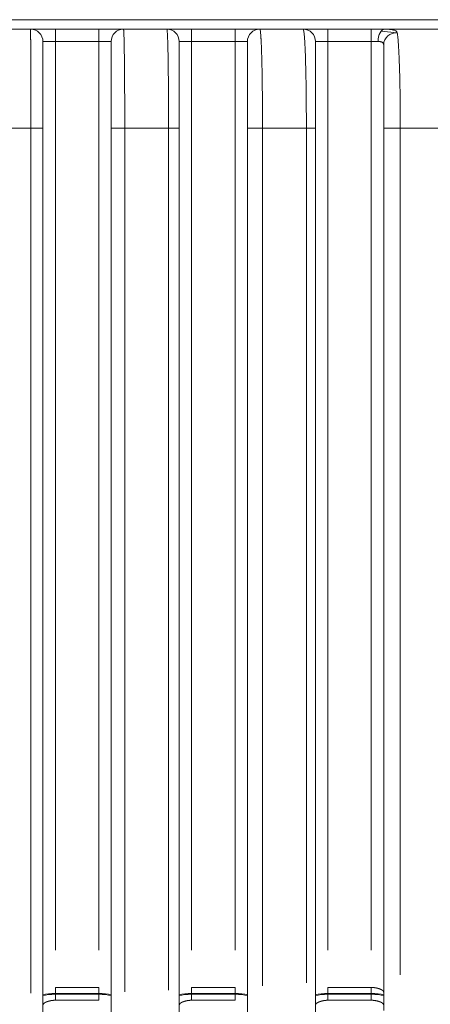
# Model space of a CAD drawing. Header units: millimetres. Extents: x 25069 to 61396, y 8621 to 21558.
# Tile 374 of 656: x 50064 to 50097, y 14483 to 14563. Entities that reach past the tile are written whole.
import ezdxf

# ---------------------------------------------------------------- set-up
doc = ezdxf.new("R2010")
doc.units = ezdxf.units.MM
doc.layers.add('10', color=7, linetype='Continuous')

msp = doc.modelspace()

# ---------------------------------------------------------------- linework, layer by layer
at = {"layer": '10', "color": 7, "linetype": 'Continuous', "lineweight": 15}
for p, q in [((49993.484, 14563.035), (50133.088, 14563.035)), ((50061.536, 14562.272), (50065.036, 14562.272)), ((50065.036, 14562.272), (50067.036, 14562.272)), ((50067.036, 14562.272), (50070.536, 14562.272)), ((50067.036, 14562.272), (50070.536, 14562.272)), ((50067.036, 14562.272), (50067.036, 14561.272)), ((50070.536, 14562.272), (50072.536, 14562.272)), ((50070.536, 14562.272), (50070.536, 14561.272)), ((50072.536, 14562.272), (50076.036, 14562.272)), ((50076.036, 14562.272), (50078.036, 14562.272)), ((50078.036, 14562.272), (50081.536, 14562.272)), ((50078.036, 14562.272), (50081.536, 14562.272)), ((50078.036, 14562.272), (50078.036, 14561.272)), ((50081.536, 14562.272), (50083.536, 14562.272)), ((50081.536, 14562.272), (50081.536, 14561.272)), ((50083.536, 14562.272), (50087.036, 14562.272)), ((50087.036, 14562.272), (50089.036, 14562.272)), ((50089.036, 14562.272), (50092.536, 14562.272)), ((50089.036, 14562.272), (50092.536, 14562.272)), ((50089.036, 14562.272), (50089.036, 14561.272)), ((50092.536, 14562.272), (50093.627, 14562.272)), ((50092.536, 14562.272), (50092.536, 14561.272)), ((50093.627, 14562.272), (50128.703, 14562.272)), ((50094.633, 14561.982), (50093.335, 14562.117)), ((50066.036, 14554.281), (50066.036, 14561.272)), ((50067.036, 14561.272), (50066.036, 14561.272)), ((50070.536, 14561.272), (50067.036, 14561.272)), ((50067.036, 14561.272), (50067.036, 14487.84)), ((50070.536, 14487.84), (50070.536, 14561.272)), ((50071.536, 14561.272), (50070.536, 14561.272)), ((50071.536, 14561.272), (50071.536, 14484.44)), ((50077.036, 14484.44), (50077.036, 14561.272)), ((50078.036, 14561.272), (50077.036, 14561.272)), ((50081.536, 14561.272), (50078.036, 14561.272)), ((50078.036, 14561.272), (50078.036, 14487.84)), ((50081.536, 14487.84), (50081.536, 14561.272)), ((50082.536, 14561.272), (50081.536, 14561.272)), ((50082.536, 14561.272), (50082.536, 14484.44)), ((50088.036, 14484.44), (50088.036, 14561.272)), ((50089.036, 14561.272), (50088.036, 14561.272)), ((50092.536, 14561.272), (50089.036, 14561.272)), ((50089.036, 14561.272), (50089.036, 14487.84)), ((50092.536, 14487.84), (50092.536, 14561.272)), ((50092.536, 14561.272), (50093.082, 14561.272)), ((50093.536, 14561.014), (50093.536, 14484.44)), ((50065.055, 14554.272), (50061.517, 14554.272)), ((50065.055, 14484.372), (50065.055, 14554.272)), ((50065.055, 14554.272), (50066.036, 14554.272)), ((50066.036, 14554.272), (50066.036, 14481.505)), ((50071.536, 14481.626), (50071.536, 14554.272)), ((50072.637, 14554.272), (50071.536, 14554.272)), ((50072.637, 14554.272), (50072.637, 14484.493)), ((50076.176, 14554.272), (50072.637, 14554.272)), ((50076.176, 14554.272), (50077.036, 14554.272)), ((50076.176, 14484.608), (50076.176, 14554.272)), ((50077.036, 14554.272), (50077.036, 14481.74)), ((50082.536, 14482.109), (50082.536, 14554.272)), ((50083.758, 14554.272), (50082.536, 14554.272)), ((50083.758, 14554.272), (50083.758, 14484.978)), ((50087.296, 14554.272), (50083.758, 14554.272)), ((50087.296, 14554.272), (50088.036, 14554.272)), ((50087.296, 14485.212), (50087.296, 14554.272)), ((50088.036, 14554.272), (50088.036, 14482.341)), ((50093.536, 14482.975), (50093.536, 14554.272)), ((50094.878, 14554.272), (50093.536, 14554.272)), ((50094.878, 14554.272), (50094.878, 14485.85)), ((50098.416, 14554.272), (50094.878, 14554.272)), ((50067.036, 14484.839), (50070.536, 14484.839)), ((50070.536, 14484.356), (50067.036, 14484.356)), ((50067.036, 14484.287), (50067.036, 14483.804)), ((50067.036, 14484.287), (50070.536, 14484.287)), ((50070.536, 14484.287), (50070.536, 14483.804)), ((50081.536, 14484.356), (50078.034, 14484.356)), ((50078.036, 14484.839), (50081.536, 14484.839)), ((50078.036, 14484.287), (50078.036, 14483.804)), ((50078.036, 14484.287), (50081.536, 14484.287)), ((50081.536, 14484.287), (50081.536, 14483.804)), ((50092.536, 14484.356), (50089.034, 14484.356)), ((50089.036, 14484.839), (50092.536, 14484.839)), ((50089.036, 14484.287), (50089.036, 14483.804)), ((50089.036, 14484.287), (50092.536, 14484.287)), ((50092.536, 14484.287), (50092.536, 14483.804)), ((50070.536, 14483.804), (50067.036, 14483.804)), ((50081.536, 14483.804), (50078.036, 14483.804)), ((50092.536, 14483.804), (50089.036, 14483.804))]:
    msp.add_line(p, q, dxfattribs=at)
for centre, start, end in [((50065.036, 14561.272), 0, 90), ((50072.536, 14561.272), 90, 180), ((50076.036, 14561.272), 0, 90), ((50083.536, 14561.272), 90, 180), ((50087.036, 14561.272), 0, 90)]:
    msp.add_arc(centre, 1, start, end, dxfattribs=at)
for centre, major_axis, ratio, start_param, end_param in [((50093.627, 14561.272), (0, 1), 0.545401, 0, 1.570796), ((50094.536, 14561.012), (1, 0), 0.967437, 1.472903, 3.141593)]:
    msp.add_ellipse(centre, major_axis=major_axis, ratio=ratio, start_param=start_param, end_param=end_param, dxfattribs=at)
for points, knots in [([(50065.055, 14554.272), (50065.055, 14554.536), (50065.055, 14554.799), (50065.055, 14555.127), (50065.055, 14555.193), (50065.055, 14555.324), (50065.055, 14555.519), (50065.055, 14555.713), (50065.055, 14556.097), (50065.055, 14556.602), (50065.054, 14557.093), (50065.054, 14557.456), (50065.054, 14557.576), (50065.054, 14557.725), (50065.054, 14557.755), (50065.054, 14557.814), (50065.053, 14557.902), (50065.053, 14557.99), (50065.053, 14558.279), (50065.052, 14558.726), (50065.052, 14559.145), (50065.051, 14559.548), (50065.051, 14559.742), (50065.05, 14560.116), (50065.049, 14560.292), (50065.048, 14560.622), (50065.047, 14560.933), (50065.046, 14561.201), (50065.046, 14561.356), (50065.045, 14561.401), (50065.045, 14561.445), (50065.045, 14561.474), (50065.045, 14561.489), (50065.045, 14561.559), (50065.044, 14561.612), (50065.043, 14561.763), (50065.042, 14561.938), (50065.041, 14562.065), (50065.04, 14562.142), (50065.04, 14562.165), (50065.039, 14562.194), (50065.039, 14562.203), (50065.039, 14562.219), (50065.038, 14562.226), (50065.038, 14562.259), (50065.037, 14562.272), (50065.036, 14562.272)], [0, 0, 0, 0, 0.0625, 0.0625, 0.078125, 0.078125, 0.09375, 0.125, 0.125, 0.1875, 0.25, 0.25, 0.28125, 0.28125, 0.289063, 0.289063, 0.296875, 0.3125, 0.3125, 0.375, 0.4375, 0.4375, 0.5, 0.5, 0.5625, 0.5625, 0.625, 0.6875, 0.6875, 0.703125, 0.710937, 0.710937, 0.71875, 0.71875, 0.75, 0.75, 0.8125, 0.875, 0.875, 0.90625, 0.90625, 0.921875, 0.921875, 0.9375, 0.9375, 1, 1, 1, 1]), ([(50072.536, 14562.272), (50072.54, 14562.272), (50072.543, 14562.259), (50072.548, 14562.227), (50072.549, 14562.219), (50072.55, 14562.203), (50072.553, 14562.176), (50072.556, 14562.143), (50072.561, 14562.066), (50072.567, 14561.94), (50072.574, 14561.765), (50072.578, 14561.615), (50072.58, 14561.562), (50072.582, 14561.492), (50072.582, 14561.478), (50072.583, 14561.449), (50072.584, 14561.405), (50072.585, 14561.36), (50072.589, 14561.205), (50072.594, 14560.937), (50072.6, 14560.628), (50072.605, 14560.297), (50072.607, 14560.122), (50072.612, 14559.749), (50072.614, 14559.555), (50072.618, 14559.151), (50072.62, 14558.942), (50072.623, 14558.509), (50072.625, 14558.286), (50072.627, 14557.996), (50072.627, 14557.938), (50072.628, 14557.82), (50072.628, 14557.761), (50072.629, 14557.582), (50072.63, 14557.462), (50072.631, 14557.098), (50072.633, 14556.607), (50072.635, 14556.101), (50072.636, 14555.716), (50072.636, 14555.586), (50072.636, 14555.391), (50072.637, 14555.326), (50072.637, 14555.195), (50072.637, 14555.129), (50072.637, 14554.8), (50072.637, 14554.536), (50072.637, 14554.272)], [0, 0, 0, 0, 0.0625, 0.0625, 0.078125, 0.078125, 0.09375, 0.125, 0.125, 0.1875, 0.25, 0.25, 0.28125, 0.28125, 0.289063, 0.289063, 0.296875, 0.3125, 0.3125, 0.375, 0.4375, 0.4375, 0.5, 0.5, 0.5625, 0.5625, 0.625, 0.625, 0.6875, 0.6875, 0.703125, 0.703125, 0.71875, 0.71875, 0.75, 0.75, 0.8125, 0.875, 0.875, 0.90625, 0.90625, 0.921875, 0.921875, 0.9375, 0.9375, 1, 1, 1, 1]), ([(50076.176, 14554.272), (50076.176, 14554.537), (50076.175, 14554.801), (50076.175, 14555.131), (50076.175, 14555.197), (50076.174, 14555.328), (50076.174, 14555.524), (50076.174, 14555.719), (50076.172, 14556.104), (50076.17, 14556.611), (50076.167, 14557.104), (50076.165, 14557.468), (50076.164, 14557.588), (50076.163, 14557.767), (50076.162, 14557.826), (50076.161, 14557.944), (50076.161, 14558.003), (50076.158, 14558.292), (50076.156, 14558.516), (50076.151, 14558.949), (50076.148, 14559.158), (50076.143, 14559.561), (50076.14, 14559.755), (50076.134, 14560.128), (50076.13, 14560.303), (50076.124, 14560.633), (50076.116, 14560.942), (50076.109, 14561.209), (50076.104, 14561.363), (50076.103, 14561.393), (50076.1, 14561.452), (50076.099, 14561.48), (50076.096, 14561.565), (50076.094, 14561.618), (50076.088, 14561.767), (50076.083, 14561.854), (50076.074, 14562.004), (50076.07, 14562.067), (50076.063, 14562.143), (50076.061, 14562.166), (50076.057, 14562.195), (50076.056, 14562.203), (50076.053, 14562.219), (50076.052, 14562.227), (50076.046, 14562.259), (50076.041, 14562.272), (50076.036, 14562.272)], [0, 0, 0, 0, 0.0625, 0.0625, 0.078125, 0.078125, 0.09375, 0.125, 0.125, 0.1875, 0.25, 0.25, 0.28125, 0.28125, 0.296875, 0.296875, 0.3125, 0.3125, 0.375, 0.375, 0.4375, 0.4375, 0.5, 0.5, 0.5625, 0.5625, 0.625, 0.6875, 0.6875, 0.703125, 0.703125, 0.71875, 0.71875, 0.75, 0.75, 0.8125, 0.8125, 0.875, 0.875, 0.90625, 0.90625, 0.921875, 0.921875, 0.9375, 0.9375, 1, 1, 1, 1]), ([(50083.536, 14562.272), (50083.54, 14562.272), (50083.544, 14562.269), (50083.552, 14562.256), (50083.556, 14562.246), (50083.567, 14562.208), (50083.575, 14562.17), (50083.589, 14562.07), (50083.596, 14562.008), (50083.611, 14561.86), (50083.618, 14561.774), (50083.628, 14561.626), (50083.631, 14561.574), (50083.635, 14561.505), (50083.636, 14561.491), (50083.638, 14561.462), (50083.64, 14561.419), (50083.643, 14561.374), (50083.651, 14561.222), (50083.663, 14560.957), (50083.674, 14560.65), (50083.682, 14560.404), (50083.685, 14560.319), (50083.689, 14560.188), (50083.69, 14560.143), (50083.693, 14560.053), (50083.694, 14560.008), (50083.7, 14559.776), (50083.705, 14559.582), (50083.714, 14559.179), (50083.718, 14558.97), (50083.726, 14558.537), (50083.729, 14558.313), (50083.734, 14558.022), (50083.734, 14557.964), (50083.736, 14557.845), (50083.737, 14557.786), (50083.739, 14557.606), (50083.74, 14557.486), (50083.744, 14557.121), (50083.749, 14556.626), (50083.752, 14556.117), (50083.754, 14555.728), (50083.755, 14555.598), (50083.756, 14555.335), (50083.756, 14555.203), (50083.757, 14554.805), (50083.758, 14554.539), (50083.758, 14554.272)], [0, 0, 0, 0, 0.03125, 0.03125, 0.0625, 0.0625, 0.125, 0.125, 0.1875, 0.1875, 0.25, 0.25, 0.28125, 0.28125, 0.289062, 0.289062, 0.296875, 0.3125, 0.3125, 0.375, 0.4375, 0.4375, 0.46875, 0.46875, 0.484375, 0.484375, 0.5, 0.5, 0.5625, 0.5625, 0.625, 0.625, 0.6875, 0.6875, 0.703125, 0.703125, 0.71875, 0.71875, 0.75, 0.75, 0.8125, 0.875, 0.875, 0.90625, 0.90625, 0.9375, 0.9375, 1, 1, 1, 1]), ([(50087.296, 14554.272), (50087.296, 14554.54), (50087.295, 14554.807), (50087.294, 14555.14), (50087.294, 14555.206), (50087.294, 14555.339), (50087.293, 14555.406), (50087.293, 14555.604), (50087.292, 14555.735), (50087.289, 14556.125), (50087.285, 14556.637), (50087.28, 14557.133), (50087.275, 14557.499), (50087.274, 14557.62), (50087.271, 14557.8), (50087.27, 14557.86), (50087.268, 14557.978), (50087.267, 14558.036), (50087.263, 14558.327), (50087.258, 14558.552), (50087.249, 14558.985), (50087.244, 14559.194), (50087.234, 14559.596), (50087.228, 14559.789), (50087.221, 14560.02), (50087.22, 14560.066), (50087.217, 14560.156), (50087.212, 14560.288), (50087.207, 14560.415), (50087.198, 14560.66), (50087.184, 14560.966), (50087.17, 14561.229), (50087.159, 14561.411), (50087.155, 14561.468), (50087.149, 14561.551), (50087.147, 14561.578), (50087.143, 14561.63), (50087.141, 14561.655), (50087.131, 14561.778), (50087.123, 14561.863), (50087.107, 14562.011), (50087.098, 14562.072), (50087.081, 14562.171), (50087.072, 14562.209), (50087.061, 14562.24), (50087.059, 14562.246), (50087.054, 14562.255), (50087.048, 14562.267), (50087.041, 14562.272), (50087.036, 14562.272)], [0, 0, 0, 0, 0.0625, 0.0625, 0.078125, 0.078125, 0.09375, 0.09375, 0.125, 0.125, 0.1875, 0.25, 0.25, 0.28125, 0.28125, 0.296875, 0.296875, 0.3125, 0.3125, 0.375, 0.375, 0.4375, 0.4375, 0.5, 0.5, 0.515625, 0.515625, 0.53125, 0.5625, 0.5625, 0.625, 0.6875, 0.6875, 0.71875, 0.71875, 0.734375, 0.734375, 0.75, 0.75, 0.8125, 0.8125, 0.875, 0.875, 0.9375, 0.9375, 0.953125, 0.953125, 0.96875, 1, 1, 1, 1]), ([(50093.627, 14562.272), (50093.704, 14562.272), (50093.776, 14562.271), (50093.879, 14562.267), (50093.913, 14562.265), (50093.978, 14562.261), (50094.009, 14562.258), (50094.1, 14562.25), (50094.156, 14562.242), (50094.234, 14562.229), (50094.259, 14562.224), (50094.306, 14562.213), (50094.329, 14562.207), (50094.393, 14562.188), (50094.432, 14562.174), (50094.498, 14562.142), (50094.527, 14562.125), (50094.562, 14562.096), (50094.573, 14562.086), (50094.592, 14562.066), (50094.6, 14562.055), (50094.621, 14562.022), (50094.63, 14561.999), (50094.634, 14561.974)], [0, 0, 0, 0, 0.125, 0.125, 0.1875, 0.1875, 0.25, 0.25, 0.375, 0.375, 0.4375, 0.4375, 0.5, 0.5, 0.625, 0.625, 0.75, 0.75, 0.8125, 0.8125, 0.875, 0.875, 1, 1, 1, 1]), ([(50094.634, 14561.974), (50094.643, 14561.917), (50094.661, 14561.787), (50094.686, 14561.547), (50094.702, 14561.356), (50094.718, 14561.149), (50094.725, 14561.038), (50094.735, 14560.889), (50094.737, 14560.859), (50094.74, 14560.798), (50094.746, 14560.704), (50094.751, 14560.607), (50094.762, 14560.407), (50094.775, 14560.129), (50094.788, 14559.823), (50094.797, 14559.585), (50094.801, 14559.463), (50094.805, 14559.337), (50094.808, 14559.252), (50094.809, 14559.209), (50094.816, 14558.994), (50094.826, 14558.639), (50094.84, 14558.079), (50094.847, 14557.688), (50094.853, 14557.388), (50094.855, 14557.236), (50094.858, 14557.081), (50094.859, 14556.977), (50094.86, 14556.925), (50094.863, 14556.664), (50094.868, 14556.241), (50094.874, 14555.596), (50094.876, 14555.159), (50094.877, 14554.828), (50094.877, 14554.717), (50094.878, 14554.495), (50094.878, 14554.383), (50094.878, 14554.272)], [0, 0, 0, 0, 0.0625, 0.125, 0.1875, 0.1875, 0.25, 0.25, 0.265625, 0.265625, 0.28125, 0.3125, 0.3125, 0.375, 0.4375, 0.4375, 0.46875, 0.484375, 0.484375, 0.5, 0.5, 0.5625, 0.625, 0.6875, 0.6875, 0.71875, 0.734375, 0.734375, 0.75, 0.75, 0.8125, 0.875, 0.9375, 0.9375, 0.96875, 0.96875, 1, 1, 1, 1]), ([(50066.036, 14561.272), (50066.036, 14561.272), (50066.036, 14561.26), (50066.036, 14561.232), (50066.036, 14561.226), (50066.036, 14561.211), (50066.036, 14561.188), (50066.036, 14561.158), (50066.036, 14561.091), (50066.036, 14560.98), (50066.036, 14560.826), (50066.036, 14560.695), (50066.036, 14560.648), (50066.036, 14560.574), (50066.036, 14560.549), (50066.036, 14560.497), (50066.036, 14560.471), (50066.036, 14560.335), (50066.036, 14560.1), (50066.036, 14559.829), (50066.036, 14559.539), (50066.036, 14559.385), (50066.036, 14559.059), (50066.036, 14558.889), (50066.036, 14558.536), (50066.036, 14558.17), (50066.036, 14557.778), (50066.036, 14557.525), (50066.036, 14557.474), (50066.036, 14557.371), (50066.036, 14557.319), (50066.036, 14557.163), (50066.036, 14557.058), (50066.036, 14556.74), (50066.036, 14556.311), (50066.036, 14555.869), (50066.036, 14555.533), (50066.036, 14555.42), (50066.036, 14555.249), (50066.036, 14555.192), (50066.036, 14555.078), (50066.036, 14555.02), (50066.036, 14554.733), (50066.036, 14554.503), (50066.036, 14554.272)], [0, 0, 0, 0, 0.0625, 0.0625, 0.078125, 0.078125, 0.09375, 0.125, 0.125, 0.1875, 0.25, 0.25, 0.28125, 0.28125, 0.296875, 0.296875, 0.3125, 0.3125, 0.375, 0.4375, 0.4375, 0.5, 0.5, 0.5625, 0.5625, 0.625, 0.6875, 0.6875, 0.703125, 0.703125, 0.71875, 0.71875, 0.75, 0.75, 0.8125, 0.875, 0.875, 0.90625, 0.90625, 0.921875, 0.921875, 0.9375, 0.9375, 1, 1, 1, 1]), ([(50071.536, 14554.272), (50071.536, 14554.504), (50071.536, 14554.735), (50071.536, 14555.022), (50071.536, 14555.08), (50071.536, 14555.195), (50071.536, 14555.366), (50071.536, 14555.536), (50071.536, 14555.873), (50071.536, 14556.316), (50071.536, 14556.746), (50071.536, 14557.064), (50071.536, 14557.17), (50071.536, 14557.326), (50071.536, 14557.378), (50071.536, 14557.481), (50071.536, 14557.532), (50071.536, 14557.786), (50071.536, 14557.981), (50071.536, 14558.36), (50071.536, 14558.543), (50071.536, 14558.896), (50071.536, 14559.066), (50071.536, 14559.392), (50071.536, 14559.546), (50071.536, 14559.835), (50071.536, 14560.105), (50071.536, 14560.34), (50071.536, 14560.475), (50071.536, 14560.501), (50071.536, 14560.553), (50071.536, 14560.578), (50071.536, 14560.652), (50071.536, 14560.698), (50071.536, 14560.829), (50071.536, 14560.982), (50071.536, 14561.092), (50071.536, 14561.159), (50071.536, 14561.179), (50071.536, 14561.204), (50071.536, 14561.212), (50071.536, 14561.226), (50071.536, 14561.232), (50071.536, 14561.26), (50071.536, 14561.272), (50071.536, 14561.272)], [0, 0, 0, 0, 0.062514, 0.062514, 0.078142, 0.078142, 0.09377, 0.125027, 0.125027, 0.187541, 0.250054, 0.250054, 0.281311, 0.281311, 0.29694, 0.29694, 0.312568, 0.312568, 0.375082, 0.375082, 0.437595, 0.437595, 0.500109, 0.500109, 0.562623, 0.562623, 0.625136, 0.68765, 0.68765, 0.703278, 0.703278, 0.718907, 0.718907, 0.750163, 0.750163, 0.812677, 0.875191, 0.875191, 0.906448, 0.906448, 0.922076, 0.922076, 0.937704, 0.937704, 1, 1, 1, 1]), ([(50077.036, 14561.272), (50077.036, 14561.272), (50077.036, 14561.261), (50077.036, 14561.232), (50077.036, 14561.226), (50077.036, 14561.212), (50077.036, 14561.189), (50077.036, 14561.16), (50077.036, 14561.093), (50077.036, 14560.983), (50077.036, 14560.831), (50077.036, 14560.701), (50077.036, 14560.654), (50077.036, 14560.581), (50077.036, 14560.556), (50077.036, 14560.504), (50077.036, 14560.478), (50077.036, 14560.344), (50077.036, 14560.11), (50077.036, 14559.84), (50077.036, 14559.552), (50077.036, 14559.399), (50077.036, 14559.073), (50077.036, 14558.903), (50077.036, 14558.551), (50077.036, 14558.368), (50077.036, 14557.989), (50077.036, 14557.793), (50077.036, 14557.539), (50077.036, 14557.488), (50077.036, 14557.385), (50077.036, 14557.333), (50077.036, 14557.176), (50077.036, 14557.071), (50077.036, 14556.752), (50077.036, 14556.321), (50077.036, 14555.877), (50077.036, 14555.539), (50077.036, 14555.426), (50077.036, 14555.255), (50077.036, 14555.197), (50077.036, 14555.082), (50077.036, 14555.024), (50077.036, 14554.736), (50077.036, 14554.504), (50077.036, 14554.272)], [0, 0, 0, 0, 0.0625, 0.0625, 0.078125, 0.078125, 0.09375, 0.125, 0.125, 0.1875, 0.25, 0.25, 0.28125, 0.28125, 0.296875, 0.296875, 0.3125, 0.3125, 0.375, 0.4375, 0.4375, 0.5, 0.5, 0.5625, 0.5625, 0.625, 0.625, 0.6875, 0.6875, 0.703125, 0.703125, 0.71875, 0.71875, 0.75, 0.75, 0.8125, 0.875, 0.875, 0.90625, 0.90625, 0.921875, 0.921875, 0.9375, 0.9375, 1, 1, 1, 1]), ([(50082.536, 14554.272), (50082.536, 14554.506), (50082.536, 14554.74), (50082.536, 14555.089), (50082.536, 14555.205), (50082.536, 14555.436), (50082.536, 14555.55), (50082.536, 14555.891), (50082.536, 14556.338), (50082.536, 14556.772), (50082.536, 14557.091), (50082.536, 14557.197), (50082.536, 14557.354), (50082.536, 14557.407), (50082.536, 14557.51), (50082.536, 14557.562), (50082.536, 14557.816), (50082.536, 14558.012), (50082.536, 14558.392), (50082.536, 14558.575), (50082.536, 14558.927), (50082.536, 14559.096), (50082.536, 14559.42), (50082.536, 14559.573), (50082.536, 14559.859), (50082.536, 14560.127), (50082.536, 14560.358), (50082.536, 14560.491), (50082.536, 14560.517), (50082.536, 14560.568), (50082.536, 14560.592), (50082.536, 14560.665), (50082.536, 14560.71), (50082.536, 14560.839), (50082.536, 14560.914), (50082.536, 14561.043), (50082.536, 14561.097), (50082.536, 14561.184), (50082.536, 14561.217), (50082.536, 14561.25), (50082.536, 14561.258), (50082.536, 14561.269), (50082.536, 14561.272), (50082.536, 14561.272)], [0, 0, 0, 0, 0.062518, 0.062518, 0.093776, 0.093776, 0.125035, 0.125035, 0.187553, 0.25007, 0.25007, 0.281329, 0.281329, 0.296958, 0.296958, 0.312588, 0.312588, 0.375105, 0.375105, 0.437623, 0.437623, 0.50014, 0.50014, 0.562658, 0.562658, 0.625175, 0.687693, 0.687693, 0.703322, 0.703322, 0.718951, 0.718951, 0.75021, 0.75021, 0.812728, 0.812728, 0.875245, 0.875245, 0.937763, 0.937763, 0.969021, 0.969021, 1, 1, 1, 1]), ([(50088.036, 14561.272), (50088.036, 14561.272), (50088.036, 14561.269), (50088.036, 14561.261), (50088.036, 14561.258), (50088.036, 14561.249), (50088.036, 14561.245), (50088.036, 14561.217), (50088.036, 14561.185), (50088.036, 14561.099), (50088.036, 14561.045), (50088.036, 14560.918), (50088.036, 14560.843), (50088.036, 14560.737), (50088.036, 14560.715), (50088.036, 14560.67), (50088.036, 14560.646), (50088.036, 14560.574), (50088.036, 14560.524), (50088.036, 14560.366), (50088.036, 14560.137), (50088.036, 14559.871), (50088.036, 14559.586), (50088.036, 14559.434), (50088.036, 14559.11), (50088.036, 14558.942), (50088.036, 14558.59), (50088.036, 14558.408), (50088.036, 14558.028), (50088.036, 14557.832), (50088.036, 14557.577), (50088.036, 14557.526), (50088.036, 14557.422), (50088.036, 14557.37), (50088.036, 14557.212), (50088.036, 14557.106), (50088.036, 14556.785), (50088.036, 14556.35), (50088.036, 14555.9), (50088.036, 14555.557), (50088.036, 14555.442), (50088.036, 14555.268), (50088.036, 14555.21), (50088.036, 14555.093), (50088.036, 14555.035), (50088.036, 14554.742), (50088.036, 14554.508), (50088.036, 14554.272)], [0, 0, 0, 0, 0.03125, 0.03125, 0.046875, 0.046875, 0.0625, 0.0625, 0.125, 0.125, 0.1875, 0.1875, 0.25, 0.25, 0.265625, 0.265625, 0.28125, 0.28125, 0.3125, 0.3125, 0.375, 0.4375, 0.4375, 0.5, 0.5, 0.5625, 0.5625, 0.625, 0.625, 0.6875, 0.6875, 0.703125, 0.703125, 0.71875, 0.71875, 0.75, 0.75, 0.8125, 0.875, 0.875, 0.90625, 0.90625, 0.921875, 0.921875, 0.9375, 0.9375, 1, 1, 1, 1]), ([(50093.536, 14561.012), (50093.536, 14561.032), (50093.534, 14561.051), (50093.527, 14561.079), (50093.524, 14561.088), (50093.517, 14561.106), (50093.513, 14561.115), (50093.499, 14561.139), (50093.488, 14561.155), (50093.459, 14561.183), (50093.443, 14561.196), (50093.419, 14561.21), (50093.414, 14561.213), (50093.403, 14561.218), (50093.387, 14561.226), (50093.37, 14561.233), (50093.334, 14561.245), (50093.308, 14561.252), (50093.265, 14561.26), (50093.25, 14561.262), (50093.219, 14561.266), (50093.203, 14561.267), (50093.153, 14561.271), (50093.118, 14561.272), (50093.082, 14561.272)], [0, 0, 0, 0, 0.125, 0.125, 0.1875, 0.1875, 0.25, 0.25, 0.375, 0.375, 0.5, 0.5, 0.53125, 0.53125, 0.5625, 0.625, 0.625, 0.75, 0.75, 0.8125, 0.8125, 0.875, 0.875, 1, 1, 1, 1]), ([(50093.536, 14554.272), (50093.536, 14554.321), (50093.536, 14554.37), (50093.536, 14554.468), (50093.536, 14554.615), (50093.536, 14554.76), (50093.536, 14555.051), (50093.536, 14555.435), (50093.536, 14556.001), (50093.536, 14556.372), (50093.536, 14556.602), (50093.536, 14556.648), (50093.536, 14556.739), (50093.536, 14556.875), (50093.536, 14557.008), (50093.536, 14557.272), (50093.536, 14557.615), (50093.536, 14558.106), (50093.536, 14558.416), (50093.536, 14558.718), (50093.536, 14558.863), (50093.536, 14559.141), (50093.536, 14559.407), (50093.536, 14559.65), (50093.536, 14559.824), (50093.536, 14559.88), (50093.536, 14559.99), (50093.536, 14560.044), (50093.536, 14560.199), (50093.536, 14560.295), (50093.536, 14560.475), (50093.536, 14560.64), (50093.536, 14560.849), (50093.536, 14560.962), (50093.536, 14561.012)], [0, 0, 0, 0, 0.015625, 0.015625, 0.03125, 0.0625, 0.0625, 0.125, 0.1875, 0.25, 0.25, 0.265625, 0.265625, 0.28125, 0.3125, 0.3125, 0.375, 0.4375, 0.5, 0.5, 0.5625, 0.5625, 0.625, 0.6875, 0.6875, 0.71875, 0.71875, 0.75, 0.75, 0.8125, 0.8125, 0.875, 0.9375, 1, 1, 1, 1]), ([(50078.036, 14484.839), (50078.036, 14484.678), (50078.036, 14484.517), (50078.036, 14484.356), (50078.036, 14484.356), (50078.036, 14484.356)], [0, 0, 0, 0, 0.999963, 0.999963, 1, 1, 1, 1]), ([(50089.036, 14484.839), (50089.036, 14484.678), (50089.036, 14484.517), (50089.036, 14484.356), (50089.036, 14484.356), (50089.036, 14484.356)], [0, 0, 0, 0, 0.999963, 0.999963, 1, 1, 1, 1]), ([(50092.536, 14484.839), (50092.541, 14484.839), (50092.551, 14484.839), (50092.566, 14484.839), (50092.582, 14484.839), (50092.597, 14484.838), (50092.612, 14484.838), (50092.628, 14484.837), (50092.644, 14484.837), (50092.66, 14484.836), (50092.676, 14484.834), (50092.692, 14484.833), (50092.709, 14484.832), (50092.725, 14484.83), (50092.742, 14484.829), (50092.758, 14484.827), (50092.775, 14484.825), (50092.792, 14484.823), (50092.809, 14484.82), (50092.826, 14484.818), (50092.843, 14484.815), (50092.86, 14484.813), (50092.877, 14484.81), (50092.894, 14484.807), (50092.911, 14484.804), (50092.929, 14484.8), (50092.946, 14484.797), (50092.963, 14484.793), (50092.98, 14484.79), (50092.997, 14484.786), (50093.015, 14484.782), (50093.032, 14484.777), (50093.049, 14484.773), (50093.066, 14484.769), (50093.083, 14484.764), (50093.1, 14484.759), (50093.117, 14484.754), (50093.133, 14484.749), (50093.15, 14484.744), (50093.166, 14484.739), (50093.182, 14484.733), (50093.199, 14484.728), (50093.214, 14484.722), (50093.23, 14484.716), (50093.246, 14484.71), (50093.261, 14484.703), (50093.276, 14484.697), (50093.291, 14484.691), (50093.305, 14484.684), (50093.32, 14484.677), (50093.334, 14484.67), (50093.347, 14484.663), (50093.36, 14484.656), (50093.373, 14484.648), (50093.386, 14484.641), (50093.398, 14484.633), (50093.41, 14484.625), (50093.421, 14484.617), (50093.432, 14484.609), (50093.443, 14484.601), (50093.453, 14484.592), (50093.462, 14484.584), (50093.471, 14484.575), (50093.48, 14484.566), (50093.488, 14484.557), (50093.495, 14484.548), (50093.502, 14484.538), (50093.508, 14484.529), (50093.514, 14484.519), (50093.519, 14484.51), (50093.524, 14484.5), (50093.528, 14484.49), (50093.531, 14484.479), (50093.533, 14484.469), (50093.535, 14484.459), (50093.536, 14484.448), (50093.536, 14484.441), (50093.536, 14484.437)], [0, 0, 0, 0, 0.009151, 0.018401, 0.027753, 0.037205, 0.046761, 0.056419, 0.066181, 0.076048, 0.08602, 0.096098, 0.106283, 0.116576, 0.126976, 0.137485, 0.148103, 0.158831, 0.16967, 0.180619, 0.19168, 0.202853, 0.214138, 0.225536, 0.237047, 0.248672, 0.260412, 0.272266, 0.284235, 0.29632, 0.30852, 0.320837, 0.333271, 0.345821, 0.358489, 0.371274, 0.384178, 0.3972, 0.41034, 0.4236, 0.436979, 0.450477, 0.464095, 0.477833, 0.491692, 0.505671, 0.519771, 0.533992, 0.548334, 0.562798, 0.577384, 0.592092, 0.606922, 0.621875, 0.63695, 0.652148, 0.667469, 0.682913, 0.698481, 0.714173, 0.729988, 0.745927, 0.761991, 0.778178, 0.794491, 0.810927, 0.827489, 0.844176, 0.860987, 0.877924, 0.894986, 0.912174, 0.929487, 0.946927, 0.964492, 0.982183, 1, 1, 1, 1]), ([(50067.036, 14483.804), (50067.033, 14483.804), (50067.028, 14483.804), (50067.019, 14483.804), (50067.011, 14483.804), (50067.002, 14483.804), (50066.993, 14483.804), (50066.985, 14483.803), (50066.976, 14483.803), (50066.967, 14483.803), (50066.958, 14483.803), (50066.949, 14483.802), (50066.94, 14483.802), (50066.931, 14483.801), (50066.922, 14483.801), (50066.913, 14483.8), (50066.904, 14483.8), (50066.895, 14483.799), (50066.886, 14483.798), (50066.877, 14483.798), (50066.867, 14483.797), (50066.858, 14483.796), (50066.849, 14483.795), (50066.839, 14483.794), (50066.83, 14483.793), (50066.82, 14483.792), (50066.811, 14483.791), (50066.801, 14483.79), (50066.792, 14483.789), (50066.782, 14483.788), (50066.773, 14483.786), (50066.763, 14483.785), (50066.754, 14483.784), (50066.744, 14483.782), (50066.734, 14483.781), (50066.724, 14483.779), (50066.715, 14483.778), (50066.705, 14483.776), (50066.695, 14483.774), (50066.686, 14483.773), (50066.676, 14483.771), (50066.666, 14483.769), (50066.656, 14483.767), (50066.646, 14483.766), (50066.637, 14483.764), (50066.627, 14483.762), (50066.617, 14483.76), (50066.607, 14483.758), (50066.597, 14483.755), (50066.588, 14483.753), (50066.578, 14483.751), (50066.568, 14483.749), (50066.558, 14483.746), (50066.549, 14483.744), (50066.539, 14483.742), (50066.529, 14483.739), (50066.519, 14483.737), (50066.51, 14483.734), (50066.5, 14483.732), (50066.49, 14483.729), (50066.481, 14483.726), (50066.471, 14483.724), (50066.462, 14483.721), (50066.452, 14483.718), (50066.443, 14483.715), (50066.433, 14483.712), (50066.424, 14483.709), (50066.415, 14483.706), (50066.405, 14483.703), (50066.396, 14483.7), (50066.387, 14483.697), (50066.378, 14483.694), (50066.369, 14483.69), (50066.36, 14483.687), (50066.351, 14483.684), (50066.342, 14483.68), (50066.333, 14483.677), (50066.324, 14483.673), (50066.315, 14483.67), (50066.307, 14483.666), (50066.298, 14483.663), (50066.29, 14483.659), (50066.281, 14483.655), (50066.273, 14483.651), (50066.265, 14483.648), (50066.257, 14483.644), (50066.249, 14483.64), (50066.241, 14483.636), (50066.233, 14483.632), (50066.225, 14483.628), (50066.218, 14483.624), (50066.21, 14483.619), (50066.203, 14483.615), (50066.196, 14483.611), (50066.189, 14483.607), (50066.182, 14483.602), (50066.175, 14483.598), (50066.168, 14483.593), (50066.161, 14483.589), (50066.155, 14483.584), (50066.149, 14483.58), (50066.142, 14483.575), (50066.136, 14483.57), (50066.13, 14483.566), (50066.125, 14483.561), (50066.119, 14483.556), (50066.114, 14483.551), (50066.108, 14483.546), (50066.103, 14483.541), (50066.098, 14483.536), (50066.093, 14483.531), (50066.089, 14483.526), (50066.084, 14483.521), (50066.08, 14483.516), (50066.076, 14483.511), (50066.072, 14483.505), (50066.068, 14483.5), (50066.065, 14483.495), (50066.061, 14483.489), (50066.058, 14483.484), (50066.055, 14483.478), (50066.052, 14483.473), (50066.05, 14483.467), (50066.048, 14483.461), (50066.045, 14483.455), (50066.044, 14483.45), (50066.042, 14483.444), (50066.04, 14483.438), (50066.039, 14483.432), (50066.038, 14483.426), (50066.037, 14483.42), (50066.037, 14483.414), (50066.036, 14483.408), (50066.036, 14483.404), (50066.036, 14483.402)], [0, 0, 0, 0, 0.005187, 0.010406, 0.015658, 0.020942, 0.026258, 0.031607, 0.036989, 0.042404, 0.047853, 0.053334, 0.058849, 0.064398, 0.069981, 0.075597, 0.081247, 0.086932, 0.09265, 0.098403, 0.104191, 0.110013, 0.11587, 0.121762, 0.127689, 0.133651, 0.139648, 0.14568, 0.151748, 0.157851, 0.16399, 0.170165, 0.176375, 0.182621, 0.188904, 0.195222, 0.201577, 0.207967, 0.214395, 0.220858, 0.227359, 0.233895, 0.240469, 0.247079, 0.253727, 0.260411, 0.267132, 0.27389, 0.280686, 0.287518, 0.294388, 0.301296, 0.308241, 0.315223, 0.322243, 0.329301, 0.336396, 0.343529, 0.3507, 0.357909, 0.365156, 0.372442, 0.379765, 0.387126, 0.394526, 0.401963, 0.40944, 0.416954, 0.424507, 0.432099, 0.439729, 0.447397, 0.455105, 0.462851, 0.470636, 0.478459, 0.486322, 0.494223, 0.502163, 0.510143, 0.518161, 0.526219, 0.534315, 0.542451, 0.550626, 0.55884, 0.567094, 0.575387, 0.583719, 0.592091, 0.600502, 0.608953, 0.617443, 0.625973, 0.634542, 0.643151, 0.6518, 0.660489, 0.669217, 0.677985, 0.686793, 0.695641, 0.704528, 0.713456, 0.722423, 0.731431, 0.740479, 0.749566, 0.758694, 0.767862, 0.77707, 0.786318, 0.795607, 0.804935, 0.814304, 0.823713, 0.833163, 0.842653, 0.852183, 0.861754, 0.871365, 0.881016, 0.890708, 0.900441, 0.910214, 0.920028, 0.929882, 0.939777, 0.949712, 0.959688, 0.969705, 0.979763, 0.989861, 1, 1, 1, 1]), ([(50078.036, 14483.804), (50078.033, 14483.804), (50078.028, 14483.804), (50078.019, 14483.804), (50078.011, 14483.804), (50078.002, 14483.804), (50077.993, 14483.804), (50077.985, 14483.803), (50077.976, 14483.803), (50077.967, 14483.803), (50077.958, 14483.803), (50077.949, 14483.802), (50077.94, 14483.802), (50077.931, 14483.801), (50077.922, 14483.801), (50077.913, 14483.8), (50077.904, 14483.8), (50077.895, 14483.799), (50077.886, 14483.798), (50077.877, 14483.798), (50077.867, 14483.797), (50077.858, 14483.796), (50077.849, 14483.795), (50077.839, 14483.794), (50077.83, 14483.793), (50077.82, 14483.792), (50077.811, 14483.791), (50077.801, 14483.79), (50077.792, 14483.789), (50077.782, 14483.788), (50077.773, 14483.786), (50077.763, 14483.785), (50077.754, 14483.784), (50077.744, 14483.782), (50077.734, 14483.781), (50077.724, 14483.779), (50077.715, 14483.778), (50077.705, 14483.776), (50077.695, 14483.774), (50077.686, 14483.773), (50077.676, 14483.771), (50077.666, 14483.769), (50077.656, 14483.767), (50077.646, 14483.766), (50077.637, 14483.764), (50077.627, 14483.762), (50077.617, 14483.76), (50077.607, 14483.758), (50077.597, 14483.755), (50077.588, 14483.753), (50077.578, 14483.751), (50077.568, 14483.749), (50077.558, 14483.746), (50077.549, 14483.744), (50077.539, 14483.742), (50077.529, 14483.739), (50077.519, 14483.737), (50077.51, 14483.734), (50077.5, 14483.732), (50077.49, 14483.729), (50077.481, 14483.726), (50077.471, 14483.724), (50077.462, 14483.721), (50077.452, 14483.718), (50077.443, 14483.715), (50077.433, 14483.712), (50077.424, 14483.709), (50077.415, 14483.706), (50077.405, 14483.703), (50077.396, 14483.7), (50077.387, 14483.697), (50077.378, 14483.694), (50077.369, 14483.69), (50077.36, 14483.687), (50077.351, 14483.684), (50077.342, 14483.68), (50077.333, 14483.677), (50077.324, 14483.673), (50077.315, 14483.67), (50077.307, 14483.666), (50077.298, 14483.663), (50077.29, 14483.659), (50077.281, 14483.655), (50077.273, 14483.651), (50077.265, 14483.648), (50077.257, 14483.644), (50077.249, 14483.64), (50077.241, 14483.636), (50077.233, 14483.632), (50077.225, 14483.628), (50077.218, 14483.624), (50077.21, 14483.619), (50077.203, 14483.615), (50077.196, 14483.611), (50077.189, 14483.607), (50077.182, 14483.602), (50077.175, 14483.598), (50077.168, 14483.593), (50077.161, 14483.589), (50077.155, 14483.584), (50077.149, 14483.58), (50077.142, 14483.575), (50077.136, 14483.57), (50077.13, 14483.566), (50077.125, 14483.561), (50077.119, 14483.556), (50077.114, 14483.551), (50077.108, 14483.546), (50077.103, 14483.541), (50077.098, 14483.536), (50077.093, 14483.531), (50077.089, 14483.526), (50077.084, 14483.521), (50077.08, 14483.516), (50077.076, 14483.511), (50077.072, 14483.505), (50077.068, 14483.5), (50077.065, 14483.495), (50077.061, 14483.489), (50077.058, 14483.484), (50077.055, 14483.478), (50077.052, 14483.473), (50077.05, 14483.467), (50077.048, 14483.461), (50077.045, 14483.455), (50077.044, 14483.45), (50077.042, 14483.444), (50077.04, 14483.438), (50077.039, 14483.432), (50077.038, 14483.426), (50077.037, 14483.42), (50077.037, 14483.414), (50077.036, 14483.408), (50077.036, 14483.404), (50077.036, 14483.402)], [0, 0, 0, 0, 0.005187, 0.010406, 0.015658, 0.020942, 0.026258, 0.031607, 0.036989, 0.042404, 0.047853, 0.053334, 0.058849, 0.064398, 0.069981, 0.075597, 0.081247, 0.086932, 0.09265, 0.098403, 0.104191, 0.110013, 0.11587, 0.121762, 0.127689, 0.133651, 0.139648, 0.14568, 0.151748, 0.157851, 0.16399, 0.170165, 0.176375, 0.182621, 0.188904, 0.195222, 0.201577, 0.207967, 0.214395, 0.220858, 0.227359, 0.233895, 0.240469, 0.247079, 0.253727, 0.260411, 0.267132, 0.27389, 0.280686, 0.287518, 0.294388, 0.301296, 0.308241, 0.315223, 0.322243, 0.329301, 0.336396, 0.343529, 0.3507, 0.357909, 0.365156, 0.372442, 0.379765, 0.387126, 0.394526, 0.401963, 0.40944, 0.416954, 0.424507, 0.432099, 0.439729, 0.447397, 0.455105, 0.462851, 0.470636, 0.478459, 0.486322, 0.494223, 0.502163, 0.510143, 0.518161, 0.526219, 0.534315, 0.542451, 0.550626, 0.55884, 0.567094, 0.575387, 0.583719, 0.592091, 0.600502, 0.608953, 0.617443, 0.625973, 0.634542, 0.643151, 0.6518, 0.660489, 0.669217, 0.677985, 0.686793, 0.695641, 0.704528, 0.713456, 0.722423, 0.731431, 0.740479, 0.749566, 0.758694, 0.767862, 0.77707, 0.786318, 0.795607, 0.804935, 0.814304, 0.823713, 0.833163, 0.842653, 0.852183, 0.861754, 0.871365, 0.881016, 0.890708, 0.900441, 0.910214, 0.920028, 0.929882, 0.939777, 0.949712, 0.959688, 0.969705, 0.979763, 0.989861, 1, 1, 1, 1]), ([(50089.036, 14483.804), (50089.033, 14483.804), (50089.028, 14483.804), (50089.019, 14483.804), (50089.011, 14483.804), (50089.002, 14483.804), (50088.993, 14483.804), (50088.985, 14483.803), (50088.976, 14483.803), (50088.967, 14483.803), (50088.958, 14483.803), (50088.949, 14483.802), (50088.94, 14483.802), (50088.931, 14483.801), (50088.922, 14483.801), (50088.913, 14483.8), (50088.904, 14483.8), (50088.895, 14483.799), (50088.886, 14483.798), (50088.877, 14483.798), (50088.867, 14483.797), (50088.858, 14483.796), (50088.849, 14483.795), (50088.839, 14483.794), (50088.83, 14483.793), (50088.82, 14483.792), (50088.811, 14483.791), (50088.801, 14483.79), (50088.792, 14483.789), (50088.782, 14483.788), (50088.773, 14483.786), (50088.763, 14483.785), (50088.754, 14483.784), (50088.744, 14483.782), (50088.734, 14483.781), (50088.724, 14483.779), (50088.715, 14483.778), (50088.705, 14483.776), (50088.695, 14483.774), (50088.686, 14483.773), (50088.676, 14483.771), (50088.666, 14483.769), (50088.656, 14483.767), (50088.646, 14483.766), (50088.637, 14483.764), (50088.627, 14483.762), (50088.617, 14483.76), (50088.607, 14483.758), (50088.597, 14483.755), (50088.588, 14483.753), (50088.578, 14483.751), (50088.568, 14483.749), (50088.558, 14483.746), (50088.549, 14483.744), (50088.539, 14483.742), (50088.529, 14483.739), (50088.519, 14483.737), (50088.51, 14483.734), (50088.5, 14483.732), (50088.49, 14483.729), (50088.481, 14483.726), (50088.471, 14483.724), (50088.462, 14483.721), (50088.452, 14483.718), (50088.443, 14483.715), (50088.433, 14483.712), (50088.424, 14483.709), (50088.415, 14483.706), (50088.405, 14483.703), (50088.396, 14483.7), (50088.387, 14483.697), (50088.378, 14483.694), (50088.369, 14483.69), (50088.36, 14483.687), (50088.351, 14483.684), (50088.342, 14483.68), (50088.333, 14483.677), (50088.324, 14483.673), (50088.315, 14483.67), (50088.307, 14483.666), (50088.298, 14483.663), (50088.29, 14483.659), (50088.281, 14483.655), (50088.273, 14483.651), (50088.265, 14483.648), (50088.257, 14483.644), (50088.249, 14483.64), (50088.241, 14483.636), (50088.233, 14483.632), (50088.225, 14483.628), (50088.218, 14483.624), (50088.21, 14483.619), (50088.203, 14483.615), (50088.196, 14483.611), (50088.189, 14483.607), (50088.182, 14483.602), (50088.175, 14483.598), (50088.168, 14483.593), (50088.161, 14483.589), (50088.155, 14483.584), (50088.149, 14483.58), (50088.142, 14483.575), (50088.136, 14483.57), (50088.13, 14483.566), (50088.125, 14483.561), (50088.119, 14483.556), (50088.114, 14483.551), (50088.108, 14483.546), (50088.103, 14483.541), (50088.098, 14483.536), (50088.093, 14483.531), (50088.089, 14483.526), (50088.084, 14483.521), (50088.08, 14483.516), (50088.076, 14483.511), (50088.072, 14483.505), (50088.068, 14483.5), (50088.065, 14483.495), (50088.061, 14483.489), (50088.058, 14483.484), (50088.055, 14483.478), (50088.052, 14483.473), (50088.05, 14483.467), (50088.048, 14483.461), (50088.045, 14483.455), (50088.044, 14483.45), (50088.042, 14483.444), (50088.04, 14483.438), (50088.039, 14483.432), (50088.038, 14483.426), (50088.037, 14483.42), (50088.037, 14483.414), (50088.036, 14483.408), (50088.036, 14483.404), (50088.036, 14483.402)], [0, 0, 0, 0, 0.005187, 0.010406, 0.015658, 0.020942, 0.026258, 0.031607, 0.036989, 0.042404, 0.047853, 0.053334, 0.058849, 0.064398, 0.069981, 0.075597, 0.081247, 0.086932, 0.09265, 0.098403, 0.104191, 0.110013, 0.11587, 0.121762, 0.127689, 0.133651, 0.139648, 0.14568, 0.151748, 0.157851, 0.16399, 0.170165, 0.176375, 0.182621, 0.188904, 0.195222, 0.201577, 0.207967, 0.214395, 0.220858, 0.227359, 0.233895, 0.240469, 0.247079, 0.253727, 0.260411, 0.267132, 0.27389, 0.280686, 0.287518, 0.294388, 0.301296, 0.308241, 0.315223, 0.322243, 0.329301, 0.336396, 0.343529, 0.3507, 0.357909, 0.365156, 0.372442, 0.379765, 0.387126, 0.394526, 0.401963, 0.40944, 0.416954, 0.424507, 0.432099, 0.439729, 0.447397, 0.455105, 0.462851, 0.470636, 0.478459, 0.486322, 0.494223, 0.502163, 0.510143, 0.518161, 0.526219, 0.534315, 0.542451, 0.550626, 0.55884, 0.567094, 0.575387, 0.583719, 0.592091, 0.600502, 0.608953, 0.617443, 0.625973, 0.634542, 0.643151, 0.6518, 0.660489, 0.669217, 0.677985, 0.686793, 0.695641, 0.704528, 0.713456, 0.722423, 0.731431, 0.740479, 0.749566, 0.758694, 0.767862, 0.77707, 0.786318, 0.795607, 0.804935, 0.814304, 0.823713, 0.833163, 0.842653, 0.852183, 0.861754, 0.871365, 0.881016, 0.890708, 0.900441, 0.910214, 0.920028, 0.929882, 0.939777, 0.949712, 0.959688, 0.969705, 0.979763, 0.989861, 1, 1, 1, 1]), ([(50093.536, 14483.402), (50093.536, 14483.405), (50093.536, 14483.413), (50093.535, 14483.423), (50093.533, 14483.434), (50093.531, 14483.444), (50093.528, 14483.454), (50093.524, 14483.464), (50093.519, 14483.474), (50093.514, 14483.484), (50093.508, 14483.494), (50093.502, 14483.503), (50093.495, 14483.512), (50093.488, 14483.522), (50093.48, 14483.531), (50093.471, 14483.54), (50093.462, 14483.548), (50093.453, 14483.557), (50093.443, 14483.565), (50093.432, 14483.574), (50093.421, 14483.582), (50093.41, 14483.59), (50093.398, 14483.598), (50093.386, 14483.605), (50093.373, 14483.613), (50093.36, 14483.62), (50093.347, 14483.628), (50093.334, 14483.635), (50093.32, 14483.642), (50093.305, 14483.649), (50093.291, 14483.655), (50093.276, 14483.662), (50093.261, 14483.668), (50093.246, 14483.674), (50093.23, 14483.681), (50093.214, 14483.686), (50093.199, 14483.692), (50093.182, 14483.698), (50093.166, 14483.703), (50093.15, 14483.709), (50093.133, 14483.714), (50093.117, 14483.719), (50093.1, 14483.724), (50093.083, 14483.729), (50093.066, 14483.733), (50093.049, 14483.738), (50093.032, 14483.742), (50093.015, 14483.746), (50092.997, 14483.75), (50092.98, 14483.754), (50092.963, 14483.758), (50092.946, 14483.762), (50092.929, 14483.765), (50092.911, 14483.768), (50092.894, 14483.772), (50092.877, 14483.775), (50092.86, 14483.777), (50092.843, 14483.78), (50092.826, 14483.783), (50092.809, 14483.785), (50092.792, 14483.787), (50092.775, 14483.79), (50092.758, 14483.791), (50092.742, 14483.793), (50092.725, 14483.795), (50092.709, 14483.797), (50092.692, 14483.798), (50092.676, 14483.799), (50092.66, 14483.8), (50092.644, 14483.801), (50092.628, 14483.802), (50092.612, 14483.803), (50092.597, 14483.803), (50092.582, 14483.804), (50092.566, 14483.804), (50092.551, 14483.804), (50092.541, 14483.804), (50092.536, 14483.804)], [0, 0, 0, 0, 0.017817, 0.035508, 0.053073, 0.070513, 0.087826, 0.105014, 0.122076, 0.139013, 0.155824, 0.172511, 0.189073, 0.205509, 0.221822, 0.238009, 0.254073, 0.270012, 0.285827, 0.301519, 0.317087, 0.332531, 0.347852, 0.36305, 0.378125, 0.393078, 0.407908, 0.422616, 0.437202, 0.451666, 0.466008, 0.480229, 0.494329, 0.508308, 0.522167, 0.535905, 0.549523, 0.563021, 0.5764, 0.58966, 0.6028, 0.615822, 0.628726, 0.641511, 0.654179, 0.666729, 0.679163, 0.69148, 0.70368, 0.715765, 0.727734, 0.739588, 0.751328, 0.762953, 0.774464, 0.785862, 0.797147, 0.80832, 0.819381, 0.83033, 0.841169, 0.851897, 0.862515, 0.873024, 0.883424, 0.893717, 0.903902, 0.91398, 0.923952, 0.933819, 0.943581, 0.953239, 0.962795, 0.972247, 0.981599, 0.990849, 1, 1, 1, 1])]:
    msp.add_open_spline(points, degree=3, knots=knots, dxfattribs=at)
for points, degree in [([(50066.022, 14484.18), (50066.294, 14484.247), (50066.656, 14484.289), (50067.036, 14484.287)], 3), ([(50067.036, 14484.356), (50066.657, 14484.359), (50066.296, 14484.317), (50066.023, 14484.249)], 3), ([(50067.036, 14484.839), (50067.036, 14484.678), (50067.036, 14484.517), (50067.036, 14484.356)], 3), ([(50070.536, 14484.839), (50070.536, 14484.356)], 1), ([(50071.549, 14484.249), (50071.276, 14484.317), (50070.915, 14484.359), (50070.536, 14484.356)], 3), ([(50070.536, 14484.287), (50070.915, 14484.289), (50071.275, 14484.248), (50071.547, 14484.18)], 3), ([(50077.022, 14484.18), (50077.294, 14484.247), (50077.656, 14484.289), (50078.036, 14484.287)], 3), ([(50078.034, 14484.356), (50077.655, 14484.359), (50077.295, 14484.317), (50077.023, 14484.249)], 3), ([(50081.536, 14484.839), (50081.536, 14484.356)], 1), ([(50082.549, 14484.249), (50082.276, 14484.317), (50081.915, 14484.359), (50081.536, 14484.356)], 3), ([(50081.536, 14484.287), (50081.915, 14484.289), (50082.275, 14484.248), (50082.547, 14484.18)], 3), ([(50088.022, 14484.18), (50088.294, 14484.247), (50088.656, 14484.289), (50089.036, 14484.287)], 3), ([(50089.034, 14484.356), (50088.655, 14484.359), (50088.295, 14484.317), (50088.023, 14484.249)], 3), ([(50092.536, 14484.839), (50092.536, 14484.356)], 1), ([(50093.549, 14484.249), (50093.276, 14484.317), (50092.915, 14484.359), (50092.536, 14484.356)], 3), ([(50092.536, 14484.287), (50092.915, 14484.289), (50093.275, 14484.248), (50093.547, 14484.18)], 3)]:
    msp.add_open_spline(points, degree=degree, dxfattribs=at)

doc.saveas('drawing.dxf')
